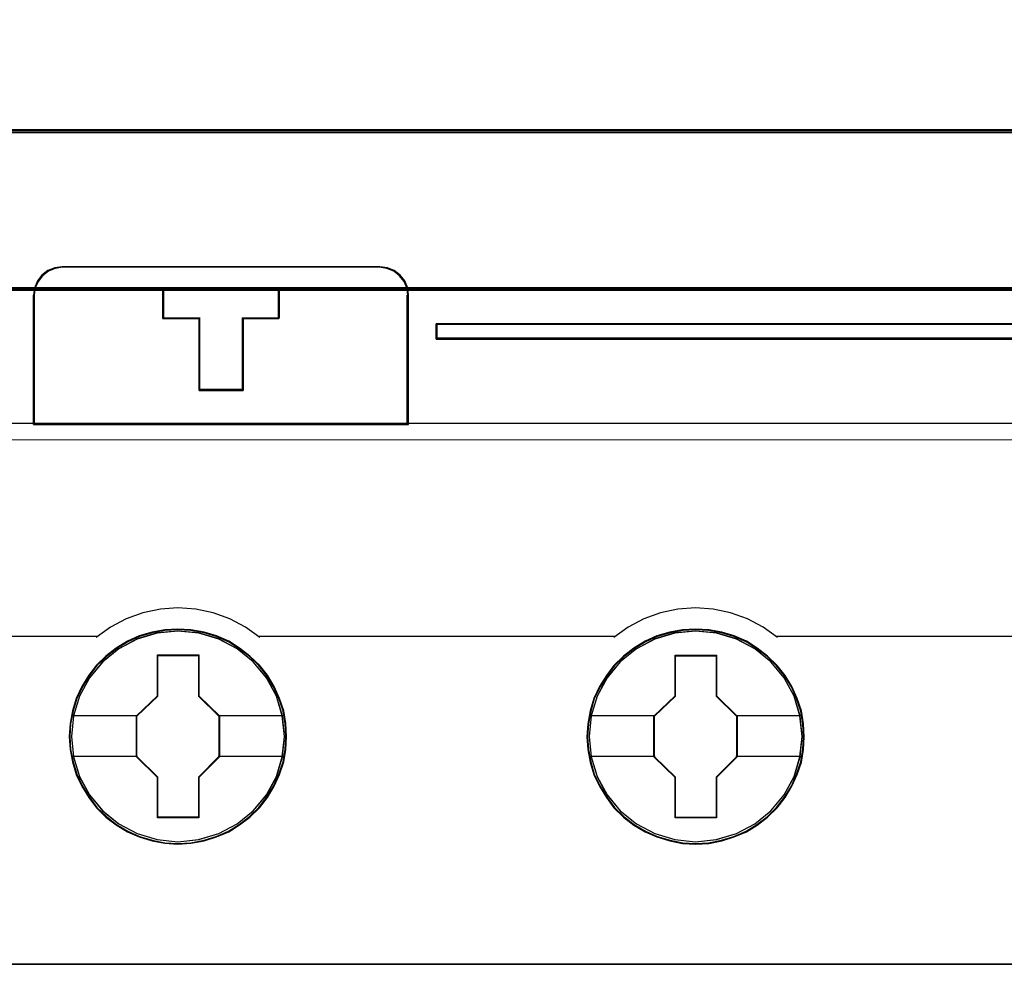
# Model space of a CAD drawing. Header units: millimetres. Extents: x -1290 to 1795, y -4192 to -1311.
# Tile 595 of 656: x 1125.13 to 1131.98, y -2985.15 to -2978.59. Entities that reach past the tile are written whole.
import ezdxf

# ---------------------------------------------------------------- set-up
doc = ezdxf.new("R2010")
doc.units = ezdxf.units.MM
doc.layers.add('30', color=7, linetype='Continuous')
doc.layers.add('45', color=7, linetype='Continuous')
doc.layers.add('Aparatura', color=7, linetype='Continuous', lineweight=13)

# ---------------------------------------------------------------- blocks, each defined once
blk = doc.blocks.new('*U405')
at = {"layer": '45', "color": 7}
for points in [[(441.456034, -383.521822), (369.435216, -383.521822), (369.435216, -465.544591), (441.456034, -465.544591), (441.456034, -383.521822)], [(391.422082, -446.78309), (404.466322, -446.78309), (404.466322, -442.293912), (404.438402, -442.044513), (404.332306, -441.795115), (404.175954, -441.601138), (403.969346, -441.434872), (403.729233, -441.340655), (403.466785, -441.301859), (392.427204, -441.301859), (392.164755, -441.340655), (391.924643, -441.434872), (391.718035, -441.601138), (391.561683, -441.795115), (391.455586, -442.044513), (391.422082, -442.293912), (391.422082, -446.78309)], [(391.443566, -446.761546), (404.444838, -446.761546), (404.444838, -442.307658), (404.41701, -442.06022), (404.311264, -441.812781), (404.155427, -441.620329), (403.949499, -441.455371), (403.710177, -441.361894), (403.448594, -441.323403), (392.445377, -441.323403), (392.183793, -441.361894), (391.944471, -441.455371), (391.738544, -441.620329), (391.582706, -441.812781), (391.47696, -442.06022), (391.443566, -442.307658), (391.443566, -446.761546)], [(398.709144, -443.090367), (398.709144, -445.601744), (397.184885, -445.601744), (397.184885, -443.090367), (395.919355, -443.090367), (395.919355, -442.093612), (399.969049, -442.093612), (399.969049, -443.090367), (398.709144, -443.090367)], [(397.184885, -443.090367), (397.184885, -445.601744), (398.709144, -445.601744), (398.709144, -443.090367), (399.969049, -443.090367), (399.969049, -442.093612), (395.919355, -442.093612), (395.919355, -443.090367), (397.184885, -443.090367)], [(397.193501, -443.099669), (397.193501, -445.5802), (398.702262, -445.5802), (398.702262, -443.099669), (399.949356, -443.099669), (399.949356, -442.115157), (395.940839, -442.115157), (395.940839, -443.099669), (397.193501, -443.099669)], [(405.424141, -443.287526), (405.424141, -443.820748), (440.460618, -443.820748), (440.460618, -443.287526), (405.424141, -443.287526)], [(400.225064, -457.628782), (400.197076, -457.180884), (400.129903, -456.732987), (399.973167, -456.301678), (399.79404, -455.892487), (399.558936, -455.499886), (399.27905, -455.151521), (398.948784, -454.836334), (398.584932, -454.559854), (398.215483, -454.316552), (397.784458, -454.134075), (397.359032, -454.001365), (396.900019, -453.918421), (396.446603, -453.896302), (395.993188, -453.918421), (395.550968, -454.001365), (395.10315, -454.134075), (394.694517, -454.316552), (394.302676, -454.559854), (393.944422, -454.836334), (393.614157, -455.151521), (393.351064, -455.499886), (393.104764, -455.892487), (392.908844, -456.301678), (392.785694, -456.732987), (392.696131, -457.180884), (392.668142, -457.628782), (392.696131, -458.076679), (392.785694, -458.513518), (392.908844, -458.944826), (393.104764, -459.359546), (393.351064, -459.746618), (393.614157, -460.106042), (393.944422, -460.426759), (394.302676, -460.703239), (394.694517, -460.935482), (395.10315, -461.117959), (395.550968, -461.250669), (395.993188, -461.339143), (396.446603, -461.366791), (396.900019, -461.339143), (397.359032, -461.250669), (397.784458, -461.117959), (398.215483, -460.935482), (398.584932, -460.703239), (398.948784, -460.426759), (399.27905, -460.106042), (399.558936, -459.746618), (399.79404, -459.359546), (399.973167, -458.944826), (400.129903, -458.513518), (400.197076, -458.076679), (400.225064, -457.628782)], [(400.225064, -457.628782), (400.197076, -457.180884), (400.129903, -456.732987), (399.973167, -456.301678), (399.79404, -455.892487), (399.558936, -455.499886), (399.27905, -455.151521), (398.948784, -454.836334), (398.584932, -454.559854), (398.215483, -454.316552), (397.784458, -454.134075), (397.359032, -454.001365), (396.900019, -453.918421), (396.446603, -453.896302), (395.993188, -453.918421), (395.550968, -454.001365), (395.10315, -454.134075), (394.694517, -454.316552), (394.302676, -454.559854), (393.944422, -454.836334), (393.614157, -455.151521), (393.351064, -455.499886), (393.104764, -455.892487), (392.908844, -456.301678), (392.785694, -456.732987), (392.696131, -457.180884), (392.668142, -457.628782), (392.696131, -458.076679), (392.785694, -458.513518), (392.908844, -458.944826), (393.104764, -459.359546), (393.351064, -459.746618), (393.614157, -460.106042), (393.944422, -460.426759), (394.302676, -460.703239), (394.694517, -460.935482), (395.10315, -461.117959), (395.550968, -461.250669), (395.993188, -461.339143), (396.446603, -461.366791), (396.900019, -461.339143), (397.359032, -461.250669), (397.784458, -461.117959), (398.215483, -460.935482), (398.584932, -460.703239), (398.948784, -460.426759), (399.27905, -460.106042), (399.558936, -459.746618), (399.79404, -459.359546), (399.973167, -458.944826), (400.129903, -458.513518), (400.197076, -458.076679), (400.225064, -457.628782)], [(400.203581, -457.628798), (400.175751, -457.183483), (400.10896, -456.738169), (399.953115, -456.309348), (399.775007, -455.902518), (399.541239, -455.512181), (399.262945, -455.165826), (398.934557, -454.852456), (398.572774, -454.577571), (398.205425, -454.335672), (397.776852, -454.154248), (397.353844, -454.022303), (396.897441, -453.939837), (396.446603, -453.917846), (395.995766, -453.939837), (395.55606, -454.022303), (395.110789, -454.154248), (394.704479, -454.335672), (394.314866, -454.577571), (393.958649, -454.852456), (393.630262, -455.165826), (393.368665, -455.512181), (393.123765, -455.902518), (392.928959, -456.309348), (392.80651, -456.738169), (392.717455, -457.183483), (392.689626, -457.628798), (392.717455, -458.074112), (392.80651, -458.50843), (392.928959, -458.937251), (393.123765, -459.349579), (393.368665, -459.734419), (393.630262, -460.09177), (393.958649, -460.410636), (394.314866, -460.685522), (394.704479, -460.916425), (395.110789, -461.09785), (395.55606, -461.229795), (395.995766, -461.317758), (396.446603, -461.345246), (396.897441, -461.317758), (397.353844, -461.229795), (397.776852, -461.09785), (398.205425, -460.916425), (398.572774, -460.685522), (398.934557, -460.410636), (399.262945, -460.09177), (399.541239, -459.734419), (399.775007, -459.349579), (399.953115, -458.937251), (400.10896, -458.50843), (400.175751, -458.074112), (400.203581, -457.628798)], [(418.217737, -457.634239), (418.195345, -457.186333), (418.122573, -456.738427), (417.97143, -456.30711), (417.792297, -455.892382), (417.557186, -455.505303), (417.277291, -455.156931), (416.947016, -454.836208), (416.583153, -454.559723), (416.213693, -454.316416), (415.782655, -454.133936), (415.351618, -454.006753), (414.898189, -453.923807), (414.44476, -453.901688), (413.991331, -453.923807), (413.549098, -454.006753), (413.101267, -454.133936), (412.687023, -454.316416), (412.300769, -454.559723), (411.942504, -454.836208), (411.606631, -455.156931), (411.34353, -455.505303), (411.102821, -455.892382), (410.901297, -456.30711), (410.783741, -456.738427), (410.694175, -457.186333), (410.666185, -457.634239), (410.694175, -458.082146), (410.783741, -458.518992), (410.901297, -458.950309), (411.102821, -459.359508), (411.34353, -459.752117), (411.606631, -460.111548), (411.942504, -460.43227), (412.300769, -460.708756), (412.687023, -460.935474), (413.101267, -461.117954), (413.549098, -461.256197), (413.991331, -461.344672), (414.44476, -461.366791), (414.898189, -461.344672), (415.351618, -461.256197), (415.782655, -461.117954), (416.213693, -460.935474), (416.583153, -460.708756), (416.947016, -460.43227), (417.277291, -460.111548), (417.557186, -459.752117), (417.792297, -459.359508), (417.97143, -458.950309), (418.122573, -458.518992), (418.195345, -458.082146), (418.217737, -457.634239)], [(418.217737, -457.634239), (418.195345, -457.186333), (418.122573, -456.738427), (417.97143, -456.30711), (417.792297, -455.892382), (417.557186, -455.505303), (417.277291, -455.156931), (416.947016, -454.836208), (416.583153, -454.559723), (416.213693, -454.316416), (415.782655, -454.133936), (415.351618, -454.006753), (414.898189, -453.923807), (414.44476, -453.901688), (413.991331, -453.923807), (413.549098, -454.006753), (413.101267, -454.133936), (412.687023, -454.316416), (412.300769, -454.559723), (411.942504, -454.836208), (411.606631, -455.156931), (411.34353, -455.505303), (411.102821, -455.892382), (410.901297, -456.30711), (410.783741, -456.738427), (410.694175, -457.186333), (410.666185, -457.634239), (410.694175, -458.082146), (410.783741, -458.518992), (410.901297, -458.950309), (411.102821, -459.359508), (411.34353, -459.752117), (411.606631, -460.111548), (411.942504, -460.43227), (412.300769, -460.708756), (412.687023, -460.935474), (413.101267, -461.117954), (413.549098, -461.256197), (413.991331, -461.344672), (414.44476, -461.366791), (414.898189, -461.344672), (415.351618, -461.256197), (415.782655, -461.117954), (416.213693, -460.935474), (416.583153, -460.708756), (416.947016, -460.43227), (417.277291, -460.111548), (417.557186, -459.752117), (417.792297, -459.359508), (417.97143, -458.950309), (418.122573, -458.518992), (418.195345, -458.082146), (418.217737, -457.634239)], [(418.196253, -457.634239), (418.173989, -457.188919), (418.10163, -456.743598), (417.951347, -456.31477), (417.773234, -455.902436), (417.539461, -455.517591), (417.261159, -455.17123), (416.932763, -454.852359), (416.57097, -454.577469), (416.203612, -454.335567), (415.775027, -454.15414), (415.346442, -454.027691), (414.895593, -453.945224), (414.444744, -453.923233), (413.993895, -453.945224), (413.554178, -454.027691), (413.108895, -454.15414), (412.697008, -454.335567), (412.312952, -454.577469), (411.956726, -454.852359), (411.622763, -455.17123), (411.36116, -455.517591), (411.12182, -455.902436), (410.921443, -456.31477), (410.804556, -456.743598), (410.715499, -457.188919), (410.687669, -457.634239), (410.715499, -458.07956), (410.804556, -458.513886), (410.921443, -458.942713), (411.12182, -459.349549), (411.36116, -459.739892), (411.622763, -460.097249), (411.956726, -460.41612), (412.312952, -460.69101), (412.697008, -460.916419), (413.108895, -461.097846), (413.554178, -461.235291), (413.993895, -461.323255), (414.444744, -461.345246), (414.895593, -461.323255), (415.346442, -461.235291), (415.775027, -461.097846), (416.203612, -460.916419), (416.57097, -460.69101), (416.932763, -460.41612), (417.261159, -460.097249), (417.539461, -459.739892), (417.773234, -459.349549), (417.951347, -458.942713), (418.10163, -458.513886), (418.173989, -458.07956), (418.196253, -457.634239)], [(395.735512, -454.792186), (397.176437, -454.792186), (397.176437, -456.210597), (397.894073, -456.914262), (397.894073, -458.332673), (397.176437, -459.047419), (397.176437, -460.454748), (395.735512, -460.454748), (395.735512, -459.047419), (395.000923, -458.332673), (395.000923, -456.914262), (395.735512, -456.210597), (395.735512, -454.792186)], [(395.735512, -454.792186), (397.176437, -454.792186), (397.176437, -454.792186), (397.176437, -456.210597), (397.176437, -456.210597), (397.894073, -456.914262), (397.894073, -456.914262), (397.894073, -458.332673), (397.894073, -458.332673), (397.176437, -459.047419), (397.176437, -459.047419), (397.176437, -460.454748), (397.176437, -460.454748), (395.735512, -460.454748), (395.735512, -460.454748), (395.735512, -459.047419), (395.735512, -459.047419), (395.000923, -458.332673), (395.000923, -458.332673), (395.000923, -456.914262), (395.000923, -456.914262), (395.735512, -456.210597), (395.735512, -456.210597), (395.735512, -454.792186), (395.735512, -454.792186)], [(395.746086, -454.813731), (397.165611, -454.813731), (397.165611, -456.221348), (397.87259, -456.919659), (397.87259, -458.327276), (397.165611, -459.036583), (397.165611, -460.433204), (395.746086, -460.433204), (395.746086, -459.036583), (395.022407, -458.327276), (395.022407, -456.919659), (395.746086, -456.221348), (395.746086, -454.813731)], [(413.731765, -454.797572), (415.17269, -454.797572), (415.17269, -456.215983), (415.890326, -456.919648), (415.890326, -458.338059), (415.17269, -459.052805), (415.17269, -460.460134), (413.731765, -460.460134), (413.731765, -459.052805), (412.997176, -458.338059), (412.997176, -456.919648), (413.731765, -456.215983), (413.731765, -454.797572)], [(413.731765, -454.797572), (415.17269, -454.797572), (415.17269, -454.797572), (415.17269, -456.215983), (415.17269, -456.215983), (415.890326, -456.919648), (415.890326, -456.919648), (415.890326, -458.338059), (415.890326, -458.338059), (415.17269, -459.052805), (415.17269, -459.052805), (415.17269, -460.460134), (415.17269, -460.460134), (413.731765, -460.460134), (413.731765, -460.460134), (413.731765, -459.052805), (413.731765, -459.052805), (412.997176, -458.338059), (412.997176, -458.338059), (412.997176, -456.919648), (412.997176, -456.919648), (413.731765, -456.215983), (413.731765, -456.215983), (413.731765, -454.797572), (413.731765, -454.797572)], [(413.742339, -454.819117), (415.161864, -454.819117), (415.161864, -456.226734), (415.868843, -456.925045), (415.868843, -458.332662), (415.161864, -459.04197), (415.161864, -460.43859), (413.742339, -460.43859), (413.742339, -459.04197), (413.01866, -458.332662), (413.01866, -456.925045), (413.742339, -456.226734), (413.742339, -454.819117)]]:
    blk.add_lwpolyline(points, close=True, dxfattribs=at)
at = {"layer": '45', "color": 139}
for points in [[(441.456034, -383.521822), (369.435216, -383.521822), (369.435216, -465.544591), (441.456034, -465.544591), (441.456034, -383.521822)], [(400.153452, -457.628925), (400.080676, -456.910035), (399.873546, -456.224325), (399.532061, -455.588384), (399.067417, -455.035392), (398.507605, -454.581938), (397.86942, -454.244613), (397.169655, -454.034476), (396.447498, -453.968117), (395.725341, -454.034476), (395.031175, -454.244613), (394.392989, -454.581938), (393.833178, -455.035392), (393.368534, -455.588384), (393.021451, -456.224325), (392.814321, -456.910035), (392.741545, -457.628925), (392.814321, -458.336755), (393.021451, -459.027996), (393.368534, -459.658407), (393.833178, -460.211399), (394.392989, -460.664853), (395.031175, -461.002178), (395.725341, -461.212315), (396.447498, -461.284204), (397.169655, -461.212315), (397.86942, -461.002178), (398.507605, -460.664853), (399.067417, -460.211399), (399.532061, -459.658407), (399.873546, -459.027996), (400.080676, -458.336755), (400.153452, -457.628925)], [(400.153452, -457.623467), (400.075076, -456.904591), (399.867939, -456.224424), (399.526443, -455.588496), (399.067384, -455.029985), (398.507555, -454.57654), (397.863752, -454.239221), (397.163966, -454.029088), (396.447385, -453.96273), (395.725205, -454.029088), (395.031018, -454.239221), (394.392813, -454.57654), (393.827386, -455.029985), (393.368326, -455.588496), (393.02683, -456.224424), (392.814095, -456.904591), (392.746916, -457.623467), (392.814095, -458.336813), (393.02683, -459.02251), (393.368326, -459.652909), (393.827386, -460.20589), (394.392813, -460.659335), (395.031018, -461.002184), (395.725205, -461.212317), (396.447385, -461.284204), (397.163966, -461.212317), (397.863752, -461.002184), (398.507555, -460.659335), (399.067384, -460.20589), (399.526443, -459.652909), (399.867939, -459.02251), (400.075076, -458.336813), (400.153452, -457.623467)], [(418.149705, -457.628925), (418.076929, -456.910035), (417.869799, -456.224325), (417.522716, -455.588384), (417.058072, -455.035392), (416.503858, -454.581938), (415.860075, -454.244613), (415.165908, -454.034476), (414.443751, -453.968117), (413.721594, -454.034476), (413.02183, -454.244613), (412.389242, -454.581938), (411.823833, -455.035392), (411.359189, -455.588384), (411.017704, -456.224325), (410.810573, -456.910035), (410.737798, -457.628925), (410.810573, -458.336755), (411.017704, -459.027996), (411.359189, -459.658407), (411.823833, -460.211399), (412.389242, -460.664853), (413.02183, -461.002178), (413.721594, -461.212315), (414.443751, -461.284204), (415.165908, -461.212315), (415.860075, -461.002178), (416.503858, -460.664853), (417.058072, -460.211399), (417.522716, -459.658407), (417.869799, -459.027996), (418.076929, -458.336755), (418.149705, -457.628925)], [(418.144334, -457.623467), (418.071554, -456.904591), (417.864411, -456.224424), (417.522905, -455.588496), (417.063831, -455.029985), (416.498386, -454.57654), (415.860162, -454.239221), (415.160354, -454.029088), (414.438153, -453.96273), (413.715951, -454.029088), (413.027341, -454.239221), (412.383518, -454.57654), (411.823672, -455.029985), (411.364598, -455.588496), (411.023092, -456.224424), (410.81035, -456.904591), (410.743169, -457.623467), (410.81035, -458.336813), (411.023092, -459.02251), (411.364598, -459.652909), (411.823672, -460.20589), (412.383518, -460.659335), (413.027341, -461.002184), (413.715951, -461.212317), (414.438153, -461.284204), (415.160354, -461.212317), (415.860162, -461.002184), (416.498386, -460.659335), (417.063831, -460.20589), (417.522905, -459.652909), (417.864411, -459.02251), (418.071554, -458.336813), (418.144334, -457.623467)]]:
    blk.add_lwpolyline(points, close=True, dxfattribs=at)
at = {"layer": '45', "color": 59}
for points in [[(441.43455, -383.543367), (369.4567, -383.543367), (369.4567, -465.523047), (441.43455, -465.523047), (441.43455, -383.543367)], [(391.422082, -446.78309), (404.466322, -446.78309), (404.466322, -442.293912), (404.438402, -442.044513), (404.332306, -441.795115), (404.175954, -441.601138), (403.969346, -441.434872), (403.729233, -441.340655), (403.466785, -441.301859), (392.427204, -441.301859), (392.164755, -441.340655), (391.924643, -441.434872), (391.718035, -441.601138), (391.561683, -441.795115), (391.455586, -442.044513), (391.422082, -442.293912), (391.422082, -446.78309)], [(398.709144, -443.090367), (398.709144, -445.601744), (397.184885, -445.601744), (397.184885, -443.090367), (395.919355, -443.090367), (395.919355, -442.093612), (399.969049, -442.093612), (399.969049, -443.090367), (398.709144, -443.090367)], [(397.184885, -443.090367), (397.184885, -445.601744), (398.709144, -445.601744), (398.709144, -443.090367), (399.969049, -443.090367), (399.969049, -442.093612), (395.919355, -442.093612), (395.919355, -443.090367), (397.184885, -443.090367)], [(397.193501, -443.099669), (397.193501, -445.5802), (398.702262, -445.5802), (398.702262, -443.099669), (399.949356, -443.099669), (399.949356, -442.115157), (395.940839, -442.115157), (395.940839, -443.099669), (397.193501, -443.099669)]]:
    blk.add_lwpolyline(points, close=True, dxfattribs=at)
at = {"layer": '45', "color": 139}
for points in [[(392.467627, -441.301859), (392.194623, -441.342089), (391.944855, -441.439791), (391.729937, -441.612206), (391.567297, -441.813356), (391.456934, -442.071978), (391.422082, -442.3306)], [(392.424659, -441.301859), (403.470907, -441.301859)], [(404.466322, -442.3306), (404.437267, -442.071978), (404.326858, -441.813356), (404.164149, -441.612206), (403.949141, -441.439791), (403.699267, -441.342089), (403.426149, -441.301859)], [(395.919355, -442.093612), (399.969049, -442.093612)], [(395.919355, -442.093612), (395.919355, -443.122353)], [(399.926082, -442.093612), (399.926082, -443.122353)], [(391.422082, -446.78309), (391.422082, -442.287511)], [(404.421564, -446.78309), (404.421564, -442.287511)], [(395.919355, -443.077469), (397.215544, -443.077469)], [(397.170786, -443.077469), (397.170786, -445.601744)], [(398.678232, -443.077469), (399.969049, -443.077469)], [(398.678232, -443.077469), (398.678232, -445.601744)], [(405.424141, -443.820748), (405.424141, -443.287526)], [(405.424141, -443.287526), (440.460618, -443.287526)], [(405.424141, -443.775864), (440.460618, -443.775864)], [(397.170786, -445.55686), (398.72299, -445.55686)], [(369.435216, -446.740001), (441.456034, -446.740001)], [(399.295891, -454.18715), (398.791254, -453.831569), (398.247368, -453.539076), (397.66984, -453.326874), (397.064276, -453.2007), (396.441891, -453.154819), (395.836328, -453.2007), (395.225157, -453.326874), (394.647629, -453.539076), (394.103743, -453.831569), (393.599106, -454.18715)], [(417.293934, -454.18715), (416.789139, -453.831569), (416.245082, -453.539076), (415.656155, -453.326874), (415.056009, -453.2007), (414.439038, -453.154819), (413.827675, -453.2007), (413.221921, -453.326874), (412.644211, -453.539076), (412.100154, -453.831569), (411.595359, -454.18715)], [(387.426098, -454.144062), (393.642074, -454.144062)], [(399.252923, -454.144062), (411.640117, -454.144062)], [(417.249176, -454.144062), (423.465152, -454.144062)], [(423.420394, -454.144062), (429.63637, -454.144062)]]:
    blk.add_lwpolyline(points, dxfattribs=at)
at = {"layer": '45', "color": 1}
for points in [[(405.424141, -443.287526), (405.424141, -443.820748), (440.460618, -443.820748), (440.460618, -443.287526), (405.424141, -443.287526)], [(405.445625, -443.307275), (405.445625, -443.799203), (440.439135, -443.799203), (440.439135, -443.307275), (405.445625, -443.307275)]]:
    blk.add_lwpolyline(points, close=True, dxfattribs=at)
at = {"layer": '45', "color": 7}
for points in [[(392.741545, -456.898142), (395.043891, -456.898142)], [(397.849316, -456.898142), (400.153452, -456.898142)], [(410.737798, -456.903528), (413.041934, -456.903528)], [(415.847359, -456.903528), (418.149705, -456.903528)], [(392.741545, -458.305704), (395.043891, -458.305704)], [(397.849316, -458.305704), (400.153452, -458.305704)], [(410.737798, -458.31109), (413.041934, -458.31109)], [(415.847359, -458.31109), (418.149705, -458.31109)]]:
    blk.add_lwpolyline(points, dxfattribs=at)
blk = doc.blocks.new('*U410')
at = {"layer": '30', "color": 7}
for points in [[(548.842747, -562.414978), (117.158256, -562.414978), (117.158256, -563.929666), (117.158256, -584.997598), (117.158256, -586.512286), (548.842747, -586.512286), (548.842747, -584.997598), (548.842747, -563.929666), (548.842747, -562.414978)], [(117.158256, -586.426108), (548.842747, -586.426108), (117.158256, -586.426108)], [(548.842747, -586.426108), (117.158256, -586.426108), (117.158256, -587.903375), (117.158256, -589.46426), (117.158256, -592.000698), (548.842747, -592.000698), (548.842747, -589.46426), (548.842747, -587.903375), (548.842747, -586.426108)], [(548.79978, -586.469197), (117.201224, -586.469197), (117.201224, -587.923626), (117.201224, -589.460382), (117.201224, -591.957609), (548.79978, -591.957609), (548.79978, -589.460382), (548.79978, -587.923626), (548.79978, -586.469197)], [(117.158256, -591.914521), (548.842747, -591.914521), (117.158256, -591.914521)]]:
    blk.add_lwpolyline(points, close=True, dxfattribs=at)

msp = doc.modelspace()

# ---------------------------------------------------------------- linework, layer by layer
at = {"layer": 'Aparatura', "color": 7, "lineweight": 13}
msp.add_lwpolyline([(1070.4596, -2972.502), (1156.8252, -2972.502), (1156.8252, -2981.5079), (1070.4596, -2981.5079), (1070.4596, -2972.502)], close=True, dxfattribs=at)
msp.add_lwpolyline([(1070.4596, -2981.5075), (1156.8252, -2981.5075)], dxfattribs=at)

# ---------------------------------------------------------------- block references
at = {"layer": 'Aparatura', "color": 7, "lineweight": 13, "xscale": 0.2, "yscale": 0.2, "zscale": 0.2}
for name, p in [('*U405', (1046.9424, -2892.0443)), ('*U410', (1046.9424, -2862.0686))]:
    msp.add_blockref(name, p, dxfattribs=at)

doc.saveas('drawing.dxf')
